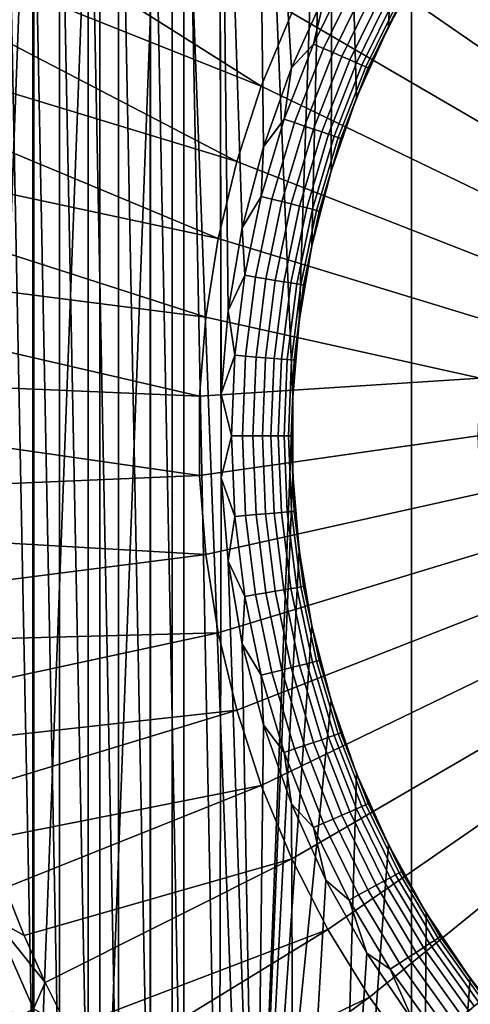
# Model space of a CAD drawing. Header units: metres. Extents: x -109 to 109, y -100 to 58.
# Tile 607 of 642: x 73.19 to 74.45, y 41.42 to 44.16. Entities that reach past the tile are written whole.
import ezdxf

# ---------------------------------------------------------------- set-up
doc = ezdxf.new("R2010")
doc.units = ezdxf.units.M
doc.layers.add('solid_21_062_100_XXX', color=7, linetype='CONTINUOUS')

msp = doc.modelspace()

# ---------------------------------------------------------------- linework, layer by layer
at = {"layer": 'solid_21_062_100_XXX'}
for points in [[(73.555527, 47.799999, 12.662149), (72.837456, 47.799999, 12.473401), (72.837479, 28.5, 12.473409), (73.555542, 28.5, 12.662155)], [(74.283211, 47.799999, 12.809598), (73.555527, 47.799999, 12.662149), (73.555542, 28.5, 12.662155), (74.283211, 28.5, 12.8096)], [(75.018127, 47.799999, 12.915263), (74.283211, 47.799999, 12.809598), (74.283211, 28.5, 12.8096), (75.018112, 28.5, 12.915262)], [(74.218773, 44.139515, -9.306487), (74.130211, 43.941593, -9.284332), (74.06665, 46.174717, -9.267889), (74.311378, 46.348125, -9.328711)], [(74.324356, 44.330067, -9.331737), (74.218773, 44.139515, -9.306487), (74.311378, 46.348125, -9.328711)], [(73.970055, 43.319153, -9.241974), (73.952225, 43.106533, -9.237076), (73.834023, 45.982044, -9.203664), (74.06665, 46.174717, -9.267889)], [(74.005684, 43.529964, -9.251654), (73.970055, 43.319153, -9.241974), (74.06665, 46.174717, -9.267889)], [(74.059097, 43.737911, -9.265891), (74.005684, 43.529964, -9.251654), (74.06665, 46.174717, -9.267889)], [(74.130211, 43.941593, -9.284332), (74.059097, 43.737911, -9.265891), (74.06665, 46.174717, -9.267889)], [(73.952225, 43.106533, -9.237076), (73.834007, 40.017971, -9.20366), (73.616135, 45.771877, -9.137722), (73.834023, 45.982044, -9.203664)], [(73.616135, 45.771877, -9.137722), (73.616119, 40.228134, -9.137718), (73.414619, 40.454334, -9.071655)], [(73.616135, 45.771877, -9.137722), (73.414619, 40.454334, -9.071655), (73.414627, 45.545677, -9.071657)], [(73.616135, 45.771877, -9.137722), (73.834007, 40.017971, -9.20366), (73.616119, 40.228134, -9.137718)], [(74.044563, 44.23827, -10.7), (73.955124, 45.754284, -10.7), (73.8489, 45.652195, -10.7), (73.948372, 44.02552, -10.7)], [(73.870583, 43.805389, -10.7), (73.8489, 45.652195, -10.7), (73.746811, 45.546062, -10.7), (73.811745, 43.579475, -10.7)], [(73.870583, 43.805389, -10.7), (73.948372, 44.02552, -10.7), (73.8489, 45.652195, -10.7)], [(73.414627, 45.545677, -9.071657), (73.414619, 40.454334, -9.071655), (73.231392, 40.694309, -9.007257)], [(73.414627, 45.545677, -9.071657), (73.231392, 40.694309, -9.007257), (73.231407, 45.30571, -9.007261)], [(73.75248, 42.883255, -10.7), (73.746811, 45.546062, -10.7), (73.648933, 45.435959, -10.7), (73.746803, 40.453945, -10.7)], [(73.772285, 43.349377, -10.7), (73.811745, 43.579475, -10.7), (73.746811, 45.546062, -10.7)], [(73.75248, 43.116741, -10.7), (73.772285, 43.349377, -10.7), (73.746811, 45.546062, -10.7)], [(73.75248, 42.883255, -10.7), (73.75248, 43.116741, -10.7), (73.746811, 45.546062, -10.7)], [(73.648933, 45.435959, -10.7), (73.555473, 45.322124, -10.7), (73.648926, 40.564049, -10.7)], [(73.648933, 45.435959, -10.7), (73.648926, 40.564049, -10.7), (73.746803, 40.453945, -10.7)], [(73.555473, 45.322124, -10.7), (73.46656, 45.204712, -10.7), (73.555466, 40.677883, -10.7)], [(73.555473, 45.322124, -10.7), (73.555466, 40.677883, -10.7), (73.648926, 40.564049, -10.7)], [(73.231407, 45.30571, -9.007261), (73.231392, 40.694309, -9.007257), (73.067963, 40.945469, -8.946269)], [(73.231407, 45.30571, -9.007261), (73.067963, 40.945469, -8.946269), (73.06797, 45.054543, -8.946272)], [(73.46656, 45.204712, -10.7), (73.382309, 45.083866, -10.7), (73.46656, 40.795296, -10.7)], [(73.46656, 45.204712, -10.7), (73.46656, 40.795296, -10.7), (73.555466, 40.677883, -10.7)], [(73.382309, 45.083866, -10.7), (73.302895, 44.959854, -10.7), (73.382301, 40.916142, -10.7)], [(73.382309, 45.083866, -10.7), (73.382301, 40.916142, -10.7), (73.46656, 40.795296, -10.7)], [(73.302895, 44.959854, -10.7), (73.228386, 44.832764, -10.7), (73.302895, 41.040157, -10.7)], [(73.302895, 44.959854, -10.7), (73.302895, 41.040157, -10.7), (73.382301, 40.916142, -10.7)], [(73.228386, 44.832764, -10.7), (73.158943, 44.702888, -10.7), (73.228378, 41.167248, -10.7)], [(73.228386, 44.832764, -10.7), (73.228378, 41.167248, -10.7), (73.302895, 41.040157, -10.7)], [(74.773056, 44.071533, -12.851696), (74.165985, 44.564617, -12.715114), (74.296288, 44.743359, -12.715114), (74.863411, 44.205029, -12.851696)], [(73.158943, 44.702888, -10.7), (73.158936, 41.297119, -10.7), (73.228378, 41.167248, -10.7)], [(74.693565, 43.931301, -12.851696), (74.05014, 44.376175, -12.715114), (74.165985, 44.564617, -12.715114), (74.773056, 44.071533, -12.851696)], [(73.864632, 43.974934, -12.715114), (73.204483, 44.392868, -12.535121), (73.262802, 44.523502, -12.535121), (73.949486, 44.179207, -12.715114)], [(73.864632, 43.974934, -12.715114), (73.151436, 44.260006, -12.535121), (73.204483, 44.392868, -12.535121)], [(74.625443, 43.78521, -12.851696), (73.949486, 44.179207, -12.715114), (74.05014, 44.376175, -12.715114), (74.693565, 43.931301, -12.851696)], [(74.291634, 44.274998, -10.5), (74.238121, 44.177456, -10.5), (74.218773, 44.139515, -9.306487), (74.324356, 44.330067, -9.331737)], [(74.108963, 44.293964, -10.697537), (74.044563, 44.23827, -10.7), (74.010277, 44.092094, -10.697537)], [(74.108963, 44.293964, -10.697537), (74.010277, 44.092094, -10.697537), (74.038246, 44.079823, -10.690202), (74.135826, 44.279427, -10.690202)], [(74.135826, 44.279427, -10.690202), (74.038246, 44.079823, -10.690202), (74.064827, 44.068169, -10.678173), (74.161354, 44.265614, -10.678173)], [(73.796112, 43.764618, -12.715114), (73.103745, 44.125134, -12.535121), (73.151436, 44.260006, -12.535121), (73.864632, 43.974934, -12.715114)], [(74.161354, 44.265614, -10.678173), (74.064827, 44.068169, -10.678173), (74.089348, 44.057411, -10.661748), (74.184906, 44.252869, -10.661748)], [(74.184906, 44.252869, -10.661748), (74.089348, 44.057411, -10.661748), (74.111214, 44.047817, -10.641333), (74.205902, 44.241505, -10.641333)], [(74.205902, 44.241505, -10.641333), (74.111214, 44.047817, -10.641333), (74.129883, 44.039631, -10.61743), (74.223831, 44.2318, -10.61743)], [(74.010277, 44.092094, -10.697537), (74.044563, 44.23827, -10.7), (73.948372, 44.02552, -10.7)], [(74.223831, 44.2318, -10.61743), (74.129883, 44.039631, -10.61743), (74.144897, 44.033047, -10.590631), (74.238243, 44.223999, -10.590631)], [(74.238243, 44.223999, -10.590631), (74.144897, 44.033047, -10.590631), (74.155876, 44.028229, -10.561594), (74.248795, 44.218292, -10.561594)], [(74.248795, 44.218292, -10.561594), (74.155876, 44.028229, -10.561594), (74.16256, 44.025295, -10.531038), (74.255211, 44.214821, -10.531038)], [(74.255211, 44.214821, -10.531038), (74.16256, 44.025295, -10.531038), (74.238121, 44.177456, -10.5)], [(74.569107, 43.634178, -12.851696), (73.864632, 43.974934, -12.715114), (73.949486, 44.179207, -12.715114), (74.625443, 43.78521, -12.851696)], [(74.16256, 44.025295, -10.531038), (74.188911, 44.077675, -10.5), (74.238121, 44.177456, -10.5)], [(74.238121, 44.177456, -10.5), (74.188911, 44.077675, -10.5), (74.218773, 44.139515, -9.306487)], [(74.188911, 44.077675, -10.5), (74.144104, 43.975842, -10.5), (74.130211, 43.941593, -9.284332), (74.218773, 44.139515, -9.306487)], [(73.796112, 43.764618, -12.715114), (73.061478, 43.988457, -12.535121), (73.103745, 44.125134, -12.535121)], [(74.010277, 44.092094, -10.697537), (73.948372, 44.02552, -10.7), (73.928596, 43.882763, -10.697537)], [(74.010277, 44.092094, -10.697537), (73.928596, 43.882763, -10.697537), (73.957489, 43.872845, -10.690202), (74.038246, 44.079823, -10.690202)], [(74.038246, 44.079823, -10.690202), (73.957489, 43.872845, -10.690202), (73.984932, 43.863422, -10.678173), (74.064827, 44.068169, -10.678173)], [(74.16256, 44.025295, -10.531038), (74.144104, 43.975842, -10.5), (74.188911, 44.077675, -10.5)], [(74.064827, 44.068169, -10.678173), (73.984932, 43.863422, -10.678173), (74.010262, 43.854729, -10.661748), (74.089348, 44.057411, -10.661748)], [(74.089348, 44.057411, -10.661748), (74.010262, 43.854729, -10.661748), (74.032845, 43.846973, -10.641333), (74.111214, 44.047817, -10.641333)], [(73.928596, 43.882763, -10.697537), (73.948372, 44.02552, -10.7), (73.870583, 43.805389, -10.7)], [(74.111214, 44.047817, -10.641333), (74.032845, 43.846973, -10.641333), (74.052124, 43.840355, -10.61743), (74.129883, 44.039631, -10.61743)], [(74.129883, 44.039631, -10.61743), (74.052124, 43.840355, -10.61743), (74.067627, 43.835033, -10.590631), (74.144897, 44.033047, -10.590631)], [(74.144897, 44.033047, -10.590631), (74.067627, 43.835033, -10.590631), (74.078972, 43.831139, -10.561594), (74.155876, 44.028229, -10.561594)], [(74.155876, 44.028229, -10.561594), (74.078972, 43.831139, -10.561594), (74.085876, 43.82877, -10.531038), (74.16256, 44.025295, -10.531038)], [(74.16256, 44.025295, -10.531038), (74.085876, 43.82877, -10.531038), (74.144104, 43.975842, -10.5)], [(73.744347, 43.549561, -12.715114), (73.024712, 43.850204, -12.535121), (73.061478, 43.988457, -12.535121), (73.796112, 43.764618, -12.715114)], [(74.524925, 43.47916, -12.851696), (73.796112, 43.764618, -12.715114), (73.864632, 43.974934, -12.715114), (74.569107, 43.634178, -12.851696)], [(74.085876, 43.82877, -10.531038), (74.103783, 43.87215, -10.5), (74.144104, 43.975842, -10.5)], [(74.144104, 43.975842, -10.5), (74.103783, 43.87215, -10.5), (74.130211, 43.941593, -9.284332)], [(74.103783, 43.87215, -10.5), (74.068024, 43.7668, -10.5), (74.059097, 43.737911, -9.265891), (74.130211, 43.941593, -9.284332)], [(73.928596, 43.882763, -10.697537), (73.870583, 43.805389, -10.7), (73.864479, 43.667404, -10.697537)], [(73.928596, 43.882763, -10.697537), (73.864479, 43.667404, -10.697537), (73.894089, 43.659904, -10.690202), (73.957489, 43.872845, -10.690202)], [(73.957489, 43.872845, -10.690202), (73.894089, 43.659904, -10.690202), (73.922226, 43.652782, -10.678173), (73.984932, 43.863422, -10.678173)], [(73.984932, 43.863422, -10.678173), (73.922226, 43.652782, -10.678173), (73.948181, 43.64621, -10.661748), (74.010262, 43.854729, -10.661748)], [(74.085876, 43.82877, -10.531038), (74.068024, 43.7668, -10.5), (74.103783, 43.87215, -10.5)], [(73.744347, 43.549561, -12.715114), (72.9935, 43.71059, -12.535121), (73.024712, 43.850204, -12.535121)], [(74.010262, 43.854729, -10.661748), (73.948181, 43.64621, -10.661748), (73.971329, 43.640347, -10.641333), (74.032845, 43.846973, -10.641333)], [(74.032845, 43.846973, -10.641333), (73.971329, 43.640347, -10.641333), (73.991089, 43.635342, -10.61743), (74.052124, 43.840355, -10.61743)], [(74.052124, 43.840355, -10.61743), (73.991089, 43.635342, -10.61743), (74.006981, 43.631317, -10.590631), (74.067627, 43.835033, -10.590631)], [(74.067627, 43.835033, -10.590631), (74.006981, 43.631317, -10.590631), (74.018608, 43.628376, -10.561594), (74.078972, 43.831139, -10.561594)], [(74.078972, 43.831139, -10.561594), (74.018608, 43.628376, -10.561594), (74.025681, 43.626583, -10.531038), (74.085876, 43.82877, -10.531038)], [(73.864479, 43.667404, -10.697537), (73.870583, 43.805389, -10.7), (73.811745, 43.579475, -10.7)], [(74.085876, 43.82877, -10.531038), (74.025681, 43.626583, -10.531038), (74.068024, 43.7668, -10.5)], [(74.493164, 43.321125, -12.851696), (73.744347, 43.549561, -12.715114), (73.796112, 43.764618, -12.715114), (74.524925, 43.47916, -12.851696)], [(74.025681, 43.626583, -10.531038), (74.036888, 43.659988, -10.5), (74.068024, 43.7668, -10.5)], [(74.068024, 43.7668, -10.5), (74.036888, 43.659988, -10.5), (74.059097, 43.737911, -9.265891)], [(74.036888, 43.659988, -10.5), (74.010445, 43.551918, -10.5), (74.005684, 43.529964, -9.251654), (74.059097, 43.737911, -9.265891)], [(73.709656, 43.3311, -12.715114), (72.967896, 43.569839, -12.535121), (72.9935, 43.71059, -12.535121), (73.744347, 43.549561, -12.715114)], [(73.864479, 43.667404, -10.697537), (73.811745, 43.579475, -10.7), (73.818367, 43.447487, -10.697537)], [(73.864479, 43.667404, -10.697537), (73.818367, 43.447487, -10.697537), (73.848495, 43.442459, -10.690202), (73.894089, 43.659904, -10.690202)], [(73.894089, 43.659904, -10.690202), (73.848495, 43.442459, -10.690202), (73.877121, 43.437679, -10.678173), (73.922226, 43.652782, -10.678173)], [(73.922226, 43.652782, -10.678173), (73.877121, 43.437679, -10.678173), (73.903534, 43.433273, -10.661748), (73.948181, 43.64621, -10.661748)], [(73.948181, 43.64621, -10.661748), (73.903534, 43.433273, -10.661748), (73.927086, 43.429344, -10.641333), (73.971329, 43.640347, -10.641333)], [(73.971329, 43.640347, -10.641333), (73.927086, 43.429344, -10.641333), (73.947197, 43.425987, -10.61743), (73.991089, 43.635342, -10.61743)], [(74.025681, 43.626583, -10.531038), (74.010445, 43.551918, -10.5), (74.036888, 43.659988, -10.5)], [(73.991089, 43.635342, -10.61743), (73.947197, 43.425987, -10.61743), (73.963364, 43.42329, -10.590631), (74.006981, 43.631317, -10.590631)], [(74.006981, 43.631317, -10.590631), (73.963364, 43.42329, -10.590631), (73.975189, 43.421318, -10.561594), (74.018608, 43.628376, -10.561594)], [(74.018608, 43.628376, -10.561594), (73.975189, 43.421318, -10.561594), (73.982391, 43.420116, -10.531038), (74.025681, 43.626583, -10.531038)], [(74.025681, 43.626583, -10.531038), (73.982391, 43.420116, -10.531038), (74.010445, 43.551918, -10.5)], [(73.709656, 43.3311, -12.715114), (72.947937, 43.428181, -12.535121), (72.967896, 43.569839, -12.535121)], [(73.818367, 43.447487, -10.697537), (73.811745, 43.579475, -10.7), (73.772285, 43.349377, -10.7)], [(74.474022, 43.161072, -12.851696), (73.709656, 43.3311, -12.715114), (73.744347, 43.549561, -12.715114), (74.493164, 43.321125, -12.851696)], [(73.988739, 43.442802, -10.5), (73.971817, 43.33284, -10.5), (73.970055, 43.319153, -9.241974), (74.005684, 43.529964, -9.251654)], [(73.982391, 43.420116, -10.531038), (73.988739, 43.442802, -10.5), (74.010445, 43.551918, -10.5)], [(74.010445, 43.551918, -10.5), (73.988739, 43.442802, -10.5), (74.005684, 43.529964, -9.251654)], [(73.818367, 43.447487, -10.697537), (73.772285, 43.349377, -10.7), (73.790573, 43.22451, -10.697537)], [(73.818367, 43.447487, -10.697537), (73.790573, 43.22451, -10.697537), (73.821014, 43.221989, -10.690202), (73.848495, 43.442459, -10.690202)], [(73.692253, 43.110588, -12.715114), (72.933655, 43.285835, -12.535121), (72.947937, 43.428181, -12.535121), (73.709656, 43.3311, -12.715114)], [(73.848495, 43.442459, -10.690202), (73.821014, 43.221989, -10.690202), (73.849937, 43.219589, -10.678173), (73.877121, 43.437679, -10.678173)], [(73.877121, 43.437679, -10.678173), (73.849937, 43.219589, -10.678173), (73.876625, 43.217381, -10.661748), (73.903534, 43.433273, -10.661748)], [(73.903534, 43.433273, -10.661748), (73.876625, 43.217381, -10.661748), (73.900421, 43.215408, -10.641333), (73.927086, 43.429344, -10.641333)], [(73.927086, 43.429344, -10.641333), (73.900421, 43.215408, -10.641333), (73.920738, 43.213722, -10.61743), (73.947197, 43.425987, -10.61743)], [(73.947197, 43.425987, -10.61743), (73.920738, 43.213722, -10.61743), (73.937073, 43.212372, -10.590631), (73.963364, 43.42329, -10.590631)], [(73.963364, 43.42329, -10.590631), (73.937073, 43.212372, -10.590631), (73.94902, 43.21138, -10.561594), (73.975189, 43.421318, -10.561594)], [(73.975189, 43.421318, -10.561594), (73.94902, 43.21138, -10.561594), (73.956291, 43.210777, -10.531038), (73.982391, 43.420116, -10.531038)], [(73.982391, 43.420116, -10.531038), (73.956291, 43.210777, -10.531038), (73.971817, 43.33284, -10.5)], [(73.982391, 43.420116, -10.531038), (73.971817, 43.33284, -10.5), (73.988739, 43.442802, -10.5)], [(73.790573, 43.22451, -10.697537), (73.772285, 43.349377, -10.7), (73.75248, 43.116741, -10.7)], [(74.474022, 43.161072, -12.851696), (73.692253, 43.110588, -12.715114), (73.709656, 43.3311, -12.715114)], [(73.959702, 43.222248, -10.5), (73.952431, 43.111229, -10.5), (73.952225, 43.106533, -9.237076), (73.970055, 43.319153, -9.241974)], [(73.956291, 43.210777, -10.531038), (73.959702, 43.222248, -10.5), (73.971817, 43.33284, -10.5)], [(73.971817, 43.33284, -10.5), (73.959702, 43.222248, -10.5), (73.970055, 43.319153, -9.241974)], [(73.692253, 43.110588, -12.715114), (72.925079, 43.143032, -12.535121), (72.933655, 43.285835, -12.535121)], [(73.790573, 43.22451, -10.697537), (73.75248, 43.116741, -10.7), (73.781288, 43, -10.697537)], [(73.790573, 43.22451, -10.697537), (73.781288, 43, -10.697537), (73.811836, 43, -10.690202), (73.821014, 43.221989, -10.690202)], [(73.821014, 43.221989, -10.690202), (73.811836, 43, -10.690202), (73.840851, 43, -10.678173), (73.849937, 43.219589, -10.678173)], [(73.849937, 43.219589, -10.678173), (73.840851, 43, -10.678173), (73.86763, 43, -10.661748), (73.876625, 43.217381, -10.661748)], [(73.876625, 43.217381, -10.661748), (73.86763, 43, -10.661748), (73.89151, 43, -10.641333), (73.900421, 43.215408, -10.641333)], [(73.900421, 43.215408, -10.641333), (73.89151, 43, -10.641333), (73.911896, 43, -10.61743), (73.920738, 43.213722, -10.61743)], [(73.920738, 43.213722, -10.61743), (73.911896, 43, -10.61743), (73.928284, 43, -10.590631), (73.937073, 43.212372, -10.590631)], [(73.937073, 43.212372, -10.590631), (73.928284, 43, -10.590631), (73.940277, 43, -10.561594), (73.94902, 43.21138, -10.561594)], [(73.94902, 43.21138, -10.561594), (73.940277, 43, -10.561594), (73.947578, 43, -10.531038), (73.956291, 43.210777, -10.531038)], [(73.956291, 43.210777, -10.531038), (73.947578, 43, -10.531038), (73.952431, 43.111229, -10.5)], [(73.956291, 43.210777, -10.531038), (73.952431, 43.111229, -10.5), (73.959702, 43.222248, -10.5)], [(74.474022, 43.161072, -12.851696), (74.467628, 43.000004, -12.851696), (73.692253, 42.889393, -12.715114), (73.692253, 43.110588, -12.715114)], [(73.692253, 42.889393, -12.715114), (72.922226, 43, -12.535121), (72.925079, 43.143032, -12.535121), (73.692253, 43.110588, -12.715114)], [(73.781288, 43, -10.697537), (73.75248, 43.116741, -10.7), (73.75248, 42.883255, -10.7)], [(73.952225, 43.106533, -9.237076), (73.952225, 42.893513, -9.237076), (73.834007, 40.017971, -9.20366)], [(73.947578, 43, -10.531038), (73.949997, 43, -10.5), (73.952431, 43.111229, -10.5)], [(73.952431, 43.111229, -10.5), (73.949997, 43, -10.5), (73.952225, 43.106533, -9.237076)], [(73.952431, 42.888771, -10.5), (73.952225, 42.893513, -9.237076), (73.952225, 43.106533, -9.237076), (73.949997, 43, -10.5)], [(73.692253, 42.889393, -12.715114), (72.925079, 42.856968, -12.535121), (72.922226, 43, -12.535121)], [(74.467628, 43.000004, -12.851696), (74.474022, 42.838936, -12.851696), (73.709656, 42.66888, -12.715114), (73.692253, 42.889393, -12.715114)], [(73.781288, 43, -10.697537), (73.75248, 42.883255, -10.7), (73.790573, 42.77549, -10.697537)], [(73.781288, 43, -10.697537), (73.790573, 42.77549, -10.697537), (73.821014, 42.778011, -10.690202), (73.811836, 43, -10.690202)], [(73.811836, 43, -10.690202), (73.821014, 42.778011, -10.690202), (73.849937, 42.780411, -10.678173), (73.840851, 43, -10.678173)], [(73.840851, 43, -10.678173), (73.849937, 42.780411, -10.678173), (73.876625, 42.782619, -10.661748), (73.86763, 43, -10.661748)], [(73.86763, 43, -10.661748), (73.876625, 42.782619, -10.661748), (73.900421, 42.784592, -10.641333), (73.89151, 43, -10.641333)], [(73.89151, 43, -10.641333), (73.900421, 42.784592, -10.641333), (73.920738, 42.786278, -10.61743), (73.911896, 43, -10.61743)], [(73.911896, 43, -10.61743), (73.920738, 42.786278, -10.61743), (73.937073, 42.787628, -10.590631), (73.928284, 43, -10.590631)], [(73.928284, 43, -10.590631), (73.937073, 42.787628, -10.590631), (73.94902, 42.78862, -10.561594), (73.940277, 43, -10.561594)], [(73.940277, 43, -10.561594), (73.94902, 42.78862, -10.561594), (73.956291, 42.789223, -10.531038), (73.947578, 43, -10.531038)], [(73.947578, 43, -10.531038), (73.956291, 42.789223, -10.531038), (73.949997, 43, -10.5)], [(73.956291, 42.789223, -10.531038), (73.952431, 42.888771, -10.5), (73.949997, 43, -10.5)], [(73.692253, 42.889393, -12.715114), (73.709656, 42.66888, -12.715114), (72.933655, 42.714165, -12.535121), (72.925079, 42.856968, -12.535121)], [(73.772285, 42.65062, -10.7), (73.75248, 42.883255, -10.7), (73.746803, 40.453945, -10.7), (73.848892, 40.347813, -10.7)], [(73.790573, 42.77549, -10.697537), (73.75248, 42.883255, -10.7), (73.772285, 42.65062, -10.7)], [(73.952225, 42.893513, -9.237076), (73.970047, 42.680893, -9.241972), (73.834007, 40.017971, -9.20366)], [(73.952431, 42.888771, -10.5), (73.959702, 42.777752, -10.5), (73.970047, 42.680893, -9.241972), (73.952225, 42.893513, -9.237076)], [(73.956291, 42.789223, -10.531038), (73.959702, 42.777752, -10.5), (73.952431, 42.888771, -10.5)], [(74.474022, 42.838936, -12.851696), (74.493156, 42.678879, -12.851696), (73.744347, 42.45042, -12.715114), (73.709656, 42.66888, -12.715114)], [(73.920738, 42.786278, -10.61743), (73.947197, 42.574013, -10.61743), (73.963364, 42.57671, -10.590631), (73.937073, 42.787628, -10.590631)], [(73.937073, 42.787628, -10.590631), (73.963364, 42.57671, -10.590631), (73.975189, 42.578682, -10.561594), (73.94902, 42.78862, -10.561594)], [(73.94902, 42.78862, -10.561594), (73.975189, 42.578682, -10.561594), (73.982391, 42.579884, -10.531038), (73.956291, 42.789223, -10.531038)], [(73.956291, 42.789223, -10.531038), (73.982391, 42.579884, -10.531038), (73.959702, 42.777752, -10.5)], [(73.790573, 42.77549, -10.697537), (73.772285, 42.65062, -10.7), (73.818367, 42.552513, -10.697537)], [(73.790573, 42.77549, -10.697537), (73.818367, 42.552513, -10.697537), (73.848495, 42.557541, -10.690202), (73.821014, 42.778011, -10.690202)], [(73.821014, 42.778011, -10.690202), (73.848495, 42.557541, -10.690202), (73.877121, 42.562321, -10.678173), (73.849937, 42.780411, -10.678173)], [(73.849937, 42.780411, -10.678173), (73.877121, 42.562321, -10.678173), (73.903534, 42.566727, -10.661748), (73.876625, 42.782619, -10.661748)], [(73.876625, 42.782619, -10.661748), (73.903534, 42.566727, -10.661748), (73.927086, 42.570656, -10.641333), (73.900421, 42.784592, -10.641333)], [(73.900421, 42.784592, -10.641333), (73.927086, 42.570656, -10.641333), (73.947197, 42.574013, -10.61743), (73.920738, 42.786278, -10.61743)], [(73.959702, 42.777752, -10.5), (73.971817, 42.66716, -10.5), (73.970047, 42.680893, -9.241972)], [(73.982391, 42.579884, -10.531038), (73.971817, 42.66716, -10.5), (73.959702, 42.777752, -10.5)], [(73.709656, 42.66888, -12.715114), (72.947937, 42.571819, -12.535121), (72.933655, 42.714165, -12.535121)], [(74.493156, 42.678879, -12.851696), (74.524918, 42.520847, -12.851696), (73.796112, 42.235363, -12.715114), (73.744347, 42.45042, -12.715114)], [(73.970047, 42.680893, -9.241972), (74.005669, 42.470081, -9.251652), (73.834007, 40.017971, -9.20366)], [(73.971817, 42.66716, -10.5), (73.988739, 42.557198, -10.5), (74.005669, 42.470081, -9.251652), (73.970047, 42.680893, -9.241972)], [(73.709656, 42.66888, -12.715114), (73.744347, 42.45042, -12.715114), (72.967896, 42.430161, -12.535121), (72.947937, 42.571819, -12.535121)], [(73.811745, 42.420521, -10.7), (73.772285, 42.65062, -10.7), (73.848892, 40.347813, -10.7)], [(73.818367, 42.552513, -10.697537), (73.772285, 42.65062, -10.7), (73.811745, 42.420521, -10.7)], [(73.982391, 42.579884, -10.531038), (73.988739, 42.557198, -10.5), (73.971817, 42.66716, -10.5)], [(73.903534, 42.566727, -10.661748), (73.948181, 42.35379, -10.661748), (73.971329, 42.359653, -10.641333), (73.927086, 42.570656, -10.641333)], [(73.927086, 42.570656, -10.641333), (73.971329, 42.359653, -10.641333), (73.991089, 42.364658, -10.61743), (73.947197, 42.574013, -10.61743)], [(73.947197, 42.574013, -10.61743), (73.991089, 42.364658, -10.61743), (74.006981, 42.368683, -10.590631), (73.963364, 42.57671, -10.590631)], [(73.963364, 42.57671, -10.590631), (74.006981, 42.368683, -10.590631), (74.018608, 42.371624, -10.561594), (73.975189, 42.578682, -10.561594)], [(73.975189, 42.578682, -10.561594), (74.018608, 42.371624, -10.561594), (74.025681, 42.373417, -10.531038), (73.982391, 42.579884, -10.531038)], [(73.982391, 42.579884, -10.531038), (74.025681, 42.373417, -10.531038), (74.010445, 42.448082, -10.5), (73.988739, 42.557198, -10.5)], [(73.818367, 42.552513, -10.697537), (73.811745, 42.420521, -10.7), (73.864479, 42.332596, -10.697537)], [(73.818367, 42.552513, -10.697537), (73.864479, 42.332596, -10.697537), (73.894089, 42.340096, -10.690202), (73.848495, 42.557541, -10.690202)], [(73.848495, 42.557541, -10.690202), (73.894089, 42.340096, -10.690202), (73.922226, 42.347218, -10.678173), (73.877121, 42.562321, -10.678173)], [(73.877121, 42.562321, -10.678173), (73.922226, 42.347218, -10.678173), (73.948181, 42.35379, -10.661748), (73.903534, 42.566727, -10.661748)], [(73.988739, 42.557198, -10.5), (74.010445, 42.448082, -10.5), (74.005669, 42.470081, -9.251652)], [(74.524918, 42.520847, -12.851696), (74.569107, 42.365826, -12.851696), (73.864639, 42.025047, -12.715114), (73.796112, 42.235363, -12.715114)], [(74.005669, 42.470081, -9.251652), (74.05909, 42.262131, -9.265887), (73.834007, 40.017971, -9.20366)], [(74.010445, 42.448082, -10.5), (74.036888, 42.340012, -10.5), (74.05909, 42.262131, -9.265887), (74.005669, 42.470081, -9.251652)], [(73.744347, 42.45042, -12.715114), (72.9935, 42.28941, -12.535121), (72.967896, 42.430161, -12.535121)], [(73.744347, 42.45042, -12.715114), (73.796112, 42.235363, -12.715114), (73.024712, 42.149796, -12.535121), (72.9935, 42.28941, -12.535121)], [(74.025681, 42.373417, -10.531038), (74.036888, 42.340012, -10.5), (74.010445, 42.448082, -10.5)], [(73.870583, 42.194607, -10.7), (73.811745, 42.420521, -10.7), (73.848892, 40.347813, -10.7)], [(73.864479, 42.332596, -10.697537), (73.811745, 42.420521, -10.7), (73.870583, 42.194607, -10.7)], [(74.569107, 42.365826, -12.851696), (74.625443, 42.214794, -12.851696), (73.949493, 41.820774, -12.715114), (73.864639, 42.025047, -12.715114)], [(73.922226, 42.347218, -10.678173), (73.984932, 42.136578, -10.678173), (74.010262, 42.145271, -10.661748), (73.948181, 42.35379, -10.661748)], [(73.948181, 42.35379, -10.661748), (74.010262, 42.145271, -10.661748), (74.032845, 42.153027, -10.641333), (73.971329, 42.359653, -10.641333)], [(73.971329, 42.359653, -10.641333), (74.032845, 42.153027, -10.641333), (74.052124, 42.159645, -10.61743), (73.991089, 42.364658, -10.61743)], [(73.991089, 42.364658, -10.61743), (74.052124, 42.159645, -10.61743), (74.067627, 42.164967, -10.590631), (74.006981, 42.368683, -10.590631)], [(74.006981, 42.368683, -10.590631), (74.067627, 42.164967, -10.590631), (74.078972, 42.168861, -10.561594), (74.018608, 42.371624, -10.561594)], [(74.018608, 42.371624, -10.561594), (74.078972, 42.168861, -10.561594), (74.085876, 42.17123, -10.531038), (74.025681, 42.373417, -10.531038)], [(74.025681, 42.373417, -10.531038), (74.085876, 42.17123, -10.531038), (74.036888, 42.340012, -10.5)], [(73.864479, 42.332596, -10.697537), (73.928596, 42.117237, -10.697537), (73.957489, 42.127155, -10.690202), (73.894089, 42.340096, -10.690202)], [(73.864479, 42.332596, -10.697537), (73.870583, 42.194607, -10.7), (73.928596, 42.117237, -10.697537)], [(73.894089, 42.340096, -10.690202), (73.957489, 42.127155, -10.690202), (73.984932, 42.136578, -10.678173), (73.922226, 42.347218, -10.678173)], [(74.036888, 42.340012, -10.5), (74.068024, 42.2332, -10.5), (74.05909, 42.262131, -9.265887)], [(74.085876, 42.17123, -10.531038), (74.068024, 42.2332, -10.5), (74.036888, 42.340012, -10.5)], [(74.130196, 42.058449, -9.284328), (74.066643, 39.825294, -9.267885), (73.834007, 40.017971, -9.20366), (74.05909, 42.262131, -9.265887)], [(74.068024, 42.2332, -10.5), (74.103783, 42.12785, -10.5), (74.130196, 42.058449, -9.284328), (74.05909, 42.262131, -9.265887)], [(73.796112, 42.235363, -12.715114), (73.061478, 42.011543, -12.535121), (73.024712, 42.149796, -12.535121)], [(73.796112, 42.235363, -12.715114), (73.864639, 42.025047, -12.715114), (73.103745, 41.874866, -12.535121), (73.061478, 42.011543, -12.535121)], [(74.625443, 42.214794, -12.851696), (74.693565, 42.068703, -12.851696), (74.050156, 41.623806, -12.715114), (73.949493, 41.820774, -12.715114)], [(74.085876, 42.17123, -10.531038), (74.103783, 42.12785, -10.5), (74.068024, 42.2332, -10.5)], [(73.948372, 41.974476, -10.7), (73.870583, 42.194607, -10.7), (73.848892, 40.347813, -10.7), (73.955116, 40.245724, -10.7)], [(73.928596, 42.117237, -10.697537), (73.870583, 42.194607, -10.7), (73.948372, 41.974476, -10.7)], [(74.032845, 42.153027, -10.641333), (74.111214, 41.952183, -10.641333), (74.129883, 41.960369, -10.61743), (74.052124, 42.159645, -10.61743)], [(74.052124, 42.159645, -10.61743), (74.129883, 41.960369, -10.61743), (74.144897, 41.966953, -10.590631), (74.067627, 42.164967, -10.590631)], [(74.067627, 42.164967, -10.590631), (74.144897, 41.966953, -10.590631), (74.155876, 41.971771, -10.561594), (74.078972, 42.168861, -10.561594)], [(74.078972, 42.168861, -10.561594), (74.155876, 41.971771, -10.561594), (74.16256, 41.974705, -10.531038), (74.085876, 42.17123, -10.531038)], [(74.085876, 42.17123, -10.531038), (74.16256, 41.974705, -10.531038), (74.103783, 42.12785, -10.5)], [(73.957489, 42.127155, -10.690202), (74.038246, 41.920177, -10.690202), (74.064827, 41.931831, -10.678173), (73.984932, 42.136578, -10.678173)], [(73.984932, 42.136578, -10.678173), (74.064827, 41.931831, -10.678173), (74.089348, 41.942589, -10.661748), (74.010262, 42.145271, -10.661748)], [(74.010262, 42.145271, -10.661748), (74.089348, 41.942589, -10.661748), (74.111214, 41.952183, -10.641333), (74.032845, 42.153027, -10.641333)], [(74.103783, 42.12785, -10.5), (74.144104, 42.024158, -10.5), (74.130196, 42.058449, -9.284328)], [(74.16256, 41.974705, -10.531038), (74.144104, 42.024158, -10.5), (74.103783, 42.12785, -10.5)], [(73.928596, 42.117237, -10.697537), (74.010277, 41.907906, -10.697537), (74.038246, 41.920177, -10.690202), (73.957489, 42.127155, -10.690202)], [(73.928596, 42.117237, -10.697537), (73.948372, 41.974476, -10.7), (74.010277, 41.907906, -10.697537)], [(74.693565, 42.068703, -12.851696), (74.773056, 41.928471, -12.851696), (74.165993, 41.435368, -12.715114), (74.050156, 41.623806, -12.715114)], [(74.130196, 42.058449, -9.284328), (74.21875, 41.860527, -9.306482), (74.066643, 39.825294, -9.267885)], [(74.144104, 42.024158, -10.5), (74.188911, 41.922325, -10.5), (74.21875, 41.860527, -9.306482), (74.130196, 42.058449, -9.284328)], [(73.864639, 42.025047, -12.715114), (73.151436, 41.739994, -12.535121), (73.103745, 41.874866, -12.535121)], [(73.864639, 42.025047, -12.715114), (73.949493, 41.820774, -12.715114), (73.204483, 41.607132, -12.535121), (73.151436, 41.739994, -12.535121)], [(74.16256, 41.974705, -10.531038), (74.188911, 41.922325, -10.5), (74.144104, 42.024158, -10.5)], [(74.044563, 41.761726, -10.7), (73.948372, 41.974476, -10.7), (73.955116, 40.245724, -10.7)], [(74.010277, 41.907906, -10.697537), (73.948372, 41.974476, -10.7), (74.044563, 41.761726, -10.7)], [(74.129883, 41.960369, -10.61743), (74.223831, 41.7682, -10.61743), (74.238243, 41.776001, -10.590631), (74.144897, 41.966953, -10.590631)], [(74.144897, 41.966953, -10.590631), (74.238243, 41.776001, -10.590631), (74.248795, 41.781708, -10.561594), (74.155876, 41.971771, -10.561594)], [(74.155876, 41.971771, -10.561594), (74.248795, 41.781708, -10.561594), (74.255211, 41.785179, -10.531038), (74.16256, 41.974705, -10.531038)], [(74.16256, 41.974705, -10.531038), (74.255211, 41.785179, -10.531038), (74.188911, 41.922325, -10.5)], [(74.064827, 41.931831, -10.678173), (74.161354, 41.734386, -10.678173), (74.184906, 41.747131, -10.661748), (74.089348, 41.942589, -10.661748)], [(74.089348, 41.942589, -10.661748), (74.184906, 41.747131, -10.661748), (74.205902, 41.758495, -10.641333), (74.111214, 41.952183, -10.641333)], [(74.111214, 41.952183, -10.641333), (74.205902, 41.758495, -10.641333), (74.223831, 41.7682, -10.61743), (74.129883, 41.960369, -10.61743)], [(74.010277, 41.907906, -10.697537), (74.108963, 41.706036, -10.697537), (74.135826, 41.720573, -10.690202), (74.038246, 41.920177, -10.690202)], [(74.038246, 41.920177, -10.690202), (74.135826, 41.720573, -10.690202), (74.161354, 41.734386, -10.678173), (74.064827, 41.931831, -10.678173)], [(74.773056, 41.928471, -12.851696), (74.863403, 41.794979, -12.851696), (74.296295, 41.256626, -12.715114), (74.165993, 41.435368, -12.715114)], [(74.188911, 41.922325, -10.5), (74.238121, 41.822544, -10.5), (74.21875, 41.860527, -9.306482)], [(74.255211, 41.785179, -10.531038), (74.238121, 41.822544, -10.5), (74.188911, 41.922325, -10.5)], [(74.010277, 41.907906, -10.697537), (74.044563, 41.761726, -10.7), (74.108963, 41.706036, -10.697537)], [(74.324333, 41.669971, -9.331731), (74.311363, 39.651886, -9.328707), (74.066643, 39.825294, -9.267885), (74.21875, 41.860527, -9.306482)], [(74.238121, 41.822544, -10.5), (74.291634, 41.725002, -10.5), (74.324333, 41.669971, -9.331731), (74.21875, 41.860527, -9.306482)], [(73.949493, 41.820774, -12.715114), (73.262802, 41.476501, -12.535121), (73.204483, 41.607132, -12.535121)], [(73.949493, 41.820774, -12.715114), (74.050156, 41.623806, -12.715114), (73.326294, 41.348301, -12.535121), (73.262802, 41.476501, -12.535121)], [(74.255211, 41.785179, -10.531038), (74.291634, 41.725002, -10.5), (74.238121, 41.822544, -10.5)], [(74.223831, 41.7682, -10.61743), (74.333328, 41.584442, -10.61743), (74.347046, 41.593407, -10.590631), (74.238243, 41.776001, -10.590631)], [(74.238243, 41.776001, -10.590631), (74.347046, 41.593407, -10.590631), (74.357086, 41.599964, -10.561594), (74.248795, 41.781708, -10.561594)], [(74.248795, 41.781708, -10.561594), (74.357086, 41.599964, -10.561594), (74.363197, 41.603958, -10.531038), (74.255211, 41.785179, -10.531038)], [(74.255211, 41.785179, -10.531038), (74.363197, 41.603958, -10.531038), (74.291634, 41.725002, -10.5)], [(74.863403, 41.794979, -12.851696), (74.96405, 41.669064, -12.851696), (74.440262, 41.088684, -12.715114), (74.296295, 41.256626, -12.715114)], [(74.158447, 41.557907, -10.7), (74.044563, 41.761726, -10.7), (73.955116, 40.245724, -10.7), (74.065216, 40.147926, -10.7)], [(74.108963, 41.706036, -10.697537), (74.044563, 41.761726, -10.7), (74.158447, 41.557907, -10.7)], [(74.161354, 41.734386, -10.678173), (74.273849, 41.545586, -10.678173), (74.296272, 41.56023, -10.661748), (74.184906, 41.747131, -10.661748)], [(74.184906, 41.747131, -10.661748), (74.296272, 41.56023, -10.661748), (74.316261, 41.573292, -10.641333), (74.205902, 41.758495, -10.641333)], [(74.205902, 41.758495, -10.641333), (74.316261, 41.573292, -10.641333), (74.333328, 41.584442, -10.61743), (74.223831, 41.7682, -10.61743)], [(73.118385, 41.654537, -12.514442), (73.151436, 41.739994, -12.535121), (73.204483, 41.607132, -12.535121)], [(74.108963, 41.706036, -10.697537), (74.223984, 41.513004, -10.697537), (74.249557, 41.529713, -10.690202), (74.135826, 41.720573, -10.690202)], [(74.135826, 41.720573, -10.690202), (74.249557, 41.529713, -10.690202), (74.273849, 41.545586, -10.678173), (74.161354, 41.734386, -10.678173)], [(74.291634, 41.725002, -10.5), (74.34935, 41.629887, -10.5), (74.324333, 41.669971, -9.331731)], [(74.363197, 41.603958, -10.531038), (74.34935, 41.629887, -10.5), (74.291634, 41.725002, -10.5)], [(74.108963, 41.706036, -10.697537), (74.158447, 41.557907, -10.7), (74.223984, 41.513004, -10.697537)], [(74.324333, 41.669971, -9.331731), (74.446404, 41.488304, -9.359351), (74.311363, 39.651886, -9.328707)], [(74.34935, 41.629887, -10.5), (74.411163, 41.537384, -10.5), (74.446404, 41.488304, -9.359351), (74.324333, 41.669971, -9.331731)], [(74.96405, 41.669064, -12.851696), (75.074364, 41.551525, -12.851696), (74.596985, 40.93259, -12.715114), (74.440262, 41.088684, -12.715114)], [(73.178696, 41.37294, -12.485639), (73.064857, 41.629539, -12.485639), (73.118385, 41.654537, -12.514442), (73.229874, 41.402534, -12.514442)], [(73.118385, 41.654537, -12.514442), (73.204483, 41.607132, -12.535121), (73.262802, 41.476501, -12.535121)], [(73.229874, 41.402534, -12.514442), (73.118385, 41.654537, -12.514442), (73.262802, 41.476501, -12.535121)], [(74.050156, 41.623806, -12.715114), (73.394867, 41.222744, -12.535121), (73.326294, 41.348301, -12.535121)], [(74.050156, 41.623806, -12.715114), (74.165993, 41.435368, -12.715114), (73.468399, 41.100029, -12.535121), (73.394867, 41.222744, -12.535121)], [(74.363197, 41.603958, -10.531038), (74.411163, 41.537384, -10.5), (74.34935, 41.629887, -10.5)], [(74.316261, 41.573292, -10.641333), (74.441536, 41.397831, -10.641333), (74.457619, 41.410355, -10.61743), (74.333328, 41.584442, -10.61743)], [(74.333328, 41.584442, -10.61743), (74.457619, 41.410355, -10.61743), (74.470558, 41.420422, -10.590631), (74.347046, 41.593407, -10.590631)], [(74.347046, 41.593407, -10.590631), (74.470558, 41.420422, -10.590631), (74.480019, 41.427788, -10.561594), (74.357086, 41.599964, -10.561594)], [(74.357086, 41.599964, -10.561594), (74.480019, 41.427788, -10.561594), (74.485779, 41.43227, -10.531038), (74.363197, 41.603958, -10.531038)], [(74.363197, 41.603958, -10.531038), (74.485779, 41.43227, -10.531038), (74.411163, 41.537384, -10.5)], [(74.289207, 41.364491, -10.7), (74.158447, 41.557907, -10.7), (74.065216, 40.147926, -10.7), (74.179092, 40.054512, -10.7)], [(74.223984, 41.513004, -10.697537), (74.158447, 41.557907, -10.7), (74.289207, 41.364491, -10.7)], [(74.273849, 41.545586, -10.678173), (74.401558, 41.366718, -10.678173), (74.422691, 41.383167, -10.661748), (74.296272, 41.56023, -10.661748)], [(74.296272, 41.56023, -10.661748), (74.422691, 41.383167, -10.661748), (74.441536, 41.397831, -10.641333), (74.316261, 41.573292, -10.641333)], [(74.223984, 41.513004, -10.697537), (74.354553, 41.330132, -10.697537), (74.378662, 41.348892, -10.690202), (74.249557, 41.529713, -10.690202)], [(74.249557, 41.529713, -10.690202), (74.378662, 41.348892, -10.690202), (74.401558, 41.366718, -10.678173), (74.273849, 41.545586, -10.678173)], [(74.411163, 41.537384, -10.5), (74.476944, 41.447662, -10.5), (74.446404, 41.488304, -9.359351)], [(74.485779, 41.43227, -10.531038), (74.476944, 41.447662, -10.5), (74.411163, 41.537384, -10.5)], [(74.223984, 41.513004, -10.697537), (74.289207, 41.364491, -10.7), (74.354553, 41.330132, -10.697537)], [(73.229874, 41.402534, -12.514442), (73.262802, 41.476501, -12.535121), (73.326294, 41.348301, -12.535121)], [(74.583992, 41.317326, -9.388484), (74.566444, 39.498379, -9.384884), (74.311363, 39.651886, -9.328707), (74.446404, 41.488304, -9.359351)], [(74.476944, 41.447662, -10.5), (74.546585, 41.360893, -10.5), (74.583992, 41.317326, -9.388484), (74.446404, 41.488304, -9.359351)], [(74.165993, 41.435368, -12.715114), (73.546776, 40.980354, -12.535121), (73.468399, 41.100029, -12.535121)], [(74.165993, 41.435368, -12.715114), (74.296295, 41.256626, -12.715114), (73.629883, 40.863903, -12.535121), (73.546776, 40.980354, -12.535121)]]:
    msp.add_3dface(points, dxfattribs=at)

doc.saveas('drawing.dxf')
